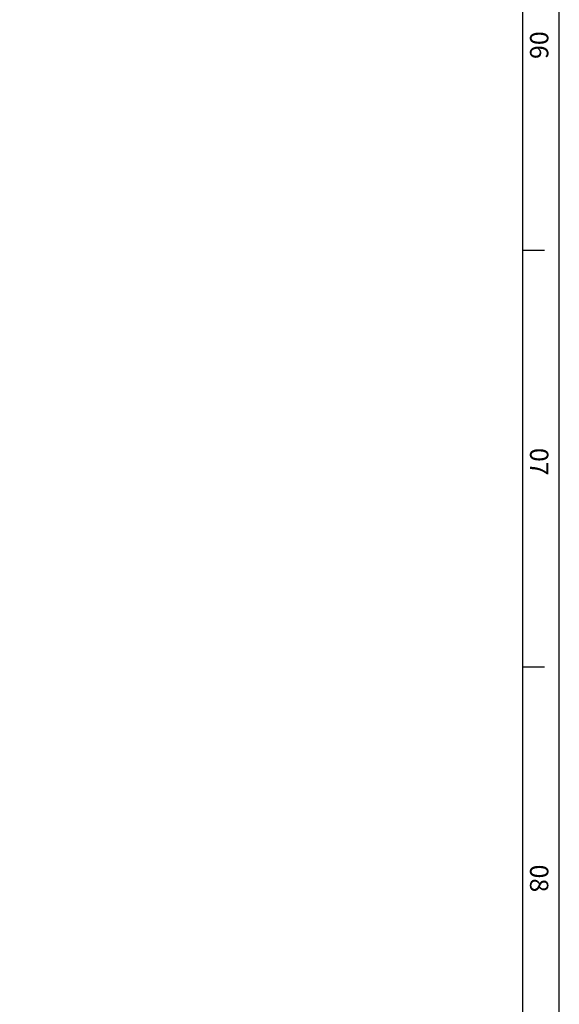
# Model space of a CAD drawing. Extents: x 2651 to 7771, y -1163 to 1075.
# Tile 471 of 490: x 6560 to 6737, y 6 to 330. Entities that reach past the tile are written whole.
import ezdxf

# ---------------------------------------------------------------- set-up
doc = ezdxf.new("R2010")
doc.units = 0
doc.header["$LTSCALE"] = 10
doc.layers.get('0').update_dxf_attribs({"linetype": 'CONTINUOUS'})
doc.layers.add('BOX', color=4, linetype='CONTINUOUS')
doc.layers.add('PART', color=7, linetype='CONTINUOUS')
doc.styles.get("Standard").update_dxf_attribs({"font": 'romans.shx'})

# ---------------------------------------------------------------- blocks, each defined once
blk = doc.blocks.new('FDSFG')
at = {"color": 4}
for p, q in [((2760.35, 576.01), (2754.35, 576.01)), ((2760.35, 462.01), (2754.35, 462.01))]:
    blk.add_line(p, q, dxfattribs=at)
at = {"layer": 'BOX', "color": 3}
for points in [[(1944.35, 1260.01), (1944.35, 120.01), (2764.35, 120.01), (2764.35, 1260.01)], [(1954.35, 1250.01), (1954.35, 130.01), (2754.35, 130.01), (2754.35, 1250.01)]]:
    blk.add_lwpolyline(points, close=True, dxfattribs=at)
at = {"color": 4, "char_height": 5, "attachment_point": 1, "rotation": 270}
for s, insert in [('{\\fArial|b1|i0|c0|p34;\\C6;06}', (2761.35, 636.01)), ('{\\fArial|b1|i0|c0|p34;\\C6;07}', (2761.35, 522.01)), ('{\\fArial|b1|i0|c0|p34;\\C6;08}', (2761.35, 408.01))]:
    blk.add_mtext_dynamic_manual_height_columns(s, width=8, gutter_width=12.5, heights=[0], dxfattribs=dict(at, insert=insert))

msp = doc.modelspace()

# ---------------------------------------------------------------- block references
at = {"layer": 'PART', "xscale": 1.2, "yscale": 1.2, "zscale": 1.2}
msp.add_blockref('FDSFG', (3419.462, -437.37), dxfattribs=at)

doc.saveas('drawing.dxf')
